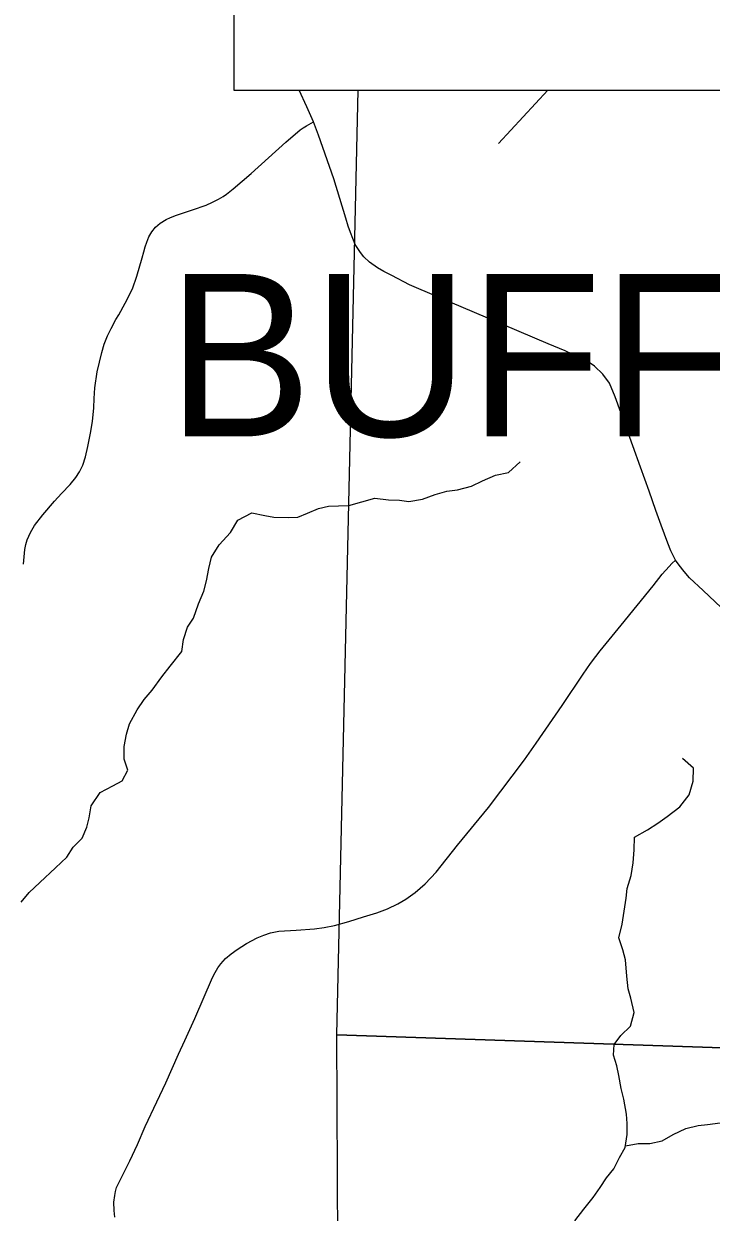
# Model space of a CAD drawing. Extents: x 0 to 34, y 0 to 22.
# Drawn here: x 5.445 to 6.166, y 16.906 to 18.153 of the extents above; entities that cross this region are included whole.
import ezdxf

# ---------------------------------------------------------------- set-up
doc = ezdxf.new("R2010")
doc.units = 0
for name, color, linetype in [('GM_X_Corporation', 7, 'Continuous'), ('GM_X_County_Road', 7, 'Continuous'), ('GM_X_Minor_River', 7, 'Continuous'), ('GM_X_Township_Road', 7, 'Continuous'), ('GM_X_Township_Text', 7, 'Continuous'), ('SH_Data', 7, 'Continuous')]:
    doc.layers.add(name, color=color, linetype=linetype)

msp = doc.modelspace()

# ---------------------------------------------------------------- linework, layer by layer
at = {"layer": 'GM_X_Corporation'}
msp.add_lwpolyline([(6.7857, 18.0831), (6.7684, 17.0582), (5.7733, 17.0918), (5.7957, 18.0831)], dxfattribs=at)
msp.add_lwpolyline([(6.7684, 17.0582), (6.7585, 16.0372), (5.82, 16.0635), (5.7783, 16.0638), (5.7733, 17.0918)], close=True, dxfattribs=at)
at = {"layer": 'GM_X_County_Road'}
for points in [[(5.7486, 18.0498), (5.7419, 18.0657), (5.7338, 18.0831)], [(5.4443, 17.5858), (5.446, 17.6012), (5.4469, 17.6064), (5.4482, 17.6113), (5.4518, 17.619), (5.456, 17.6262), (5.4649, 17.6376), (5.4769, 17.652), (5.4842, 17.66), (5.4934, 17.6694), (5.4995, 17.6767), (5.5031, 17.6825), (5.5066, 17.6896), (5.5095, 17.6984), (5.512, 17.7093), (5.5149, 17.7232), (5.5168, 17.7356), (5.5183, 17.7498), (5.5186, 17.7595), (5.5194, 17.7707), (5.5216, 17.7875), (5.5267, 17.8079), (5.5292, 17.8166), (5.5327, 17.8252), (5.5363, 17.8329), (5.5415, 17.8426), (5.5444, 17.8473), (5.5512, 17.8597), (5.5587, 17.8746), (5.5634, 17.8878), (5.5689, 17.9073), (5.5707, 17.9133), (5.5722, 17.9187), (5.5739, 17.9237), (5.576, 17.9292), (5.579, 17.9343), (5.5831, 17.9394), (5.5877, 17.9435), (5.594, 17.9475), (5.5987, 17.9495), (5.6049, 17.9518), (5.6217, 17.9574), (5.636, 17.9625), (5.6429, 17.9655), (5.6491, 17.9686), (5.6538, 17.9714), (5.6575, 17.9741), (5.6644, 17.9794), (5.6832, 17.9956), (5.7198, 18.0287), (5.7346, 18.0413), (5.738, 18.0437), (5.7413, 18.0458), (5.7486, 18.0498)], [(6.2015, 17.5167), (6.1575, 17.558), (6.1434, 17.5715), (6.1376, 17.5782), (6.1324, 17.5847), (6.1286, 17.5898), (6.1238, 17.5997), (6.1205, 17.6077), (6.1134, 17.6266), (6.1079, 17.6421), (6.1008, 17.6622), (6.0918, 17.6876), (6.0759, 17.7324), (6.0654, 17.7614), (6.0592, 17.7756), (6.0524, 17.7852), (6.0437, 17.7934), (6.0379, 17.7974), (6.0296, 17.8017), (6.0127, 17.8095), (5.9949, 17.8169), (5.9317, 17.8439), (5.8781, 17.8666), (5.8496, 17.8789), (5.8308, 17.8886), (5.8226, 17.8929), (5.8158, 17.8968), (5.8076, 17.9025), (5.8016, 17.9082), (5.7979, 17.9126), (5.7923, 17.921), (5.7874, 17.9337), (5.7853, 17.9405), (5.7828, 17.9489), (5.7702, 17.9901), (5.754, 18.0358), (5.7486, 18.0498)]]:
    msp.add_lwpolyline(points, dxfattribs=at)
at = {"layer": 'GM_X_Minor_River'}
msp.add_line((5.9946, 18.0831), (5.9427, 18.0271), dxfattribs=at)
for points in [[(5.7224, 17.6347), (5.7322, 17.6351), (5.7424, 17.6393), (5.7541, 17.6443), (5.7644, 17.6466), (5.775, 17.647), (5.7859, 17.6474), (5.8132, 17.6551), (5.8276, 17.6533), (5.8389, 17.6529), (5.8488, 17.6514), (5.8632, 17.6538), (5.8764, 17.6587), (5.8885, 17.6622), (5.8999, 17.6638), (5.9146, 17.6676), (5.926, 17.6733), (5.9396, 17.6791), (5.9532, 17.6821), (5.9656, 17.6932)], [(5.4419, 17.2311), (5.4505, 17.2414), (5.4615, 17.2517), (5.4781, 17.2673), (5.4898, 17.2783), (5.4966, 17.2889), (5.506, 17.2984), (5.5109, 17.3098), (5.5132, 17.3197), (5.5154, 17.3322), (5.5248, 17.3463), (5.5381, 17.3531), (5.5479, 17.3585), (5.5539, 17.3695), (5.5501, 17.3812), (5.55, 17.3945), (5.5527, 17.4074), (5.5557, 17.4184), (5.5636, 17.4328), (5.5711, 17.4439), (5.5794, 17.4537), (5.5896, 17.4674), (5.5983, 17.4788), (5.6107, 17.494), (5.6122, 17.5066), (5.6167, 17.5195), (5.6227, 17.529), (5.628, 17.5441), (5.6336, 17.5574), (5.6366, 17.5684), (5.6389, 17.5813), (5.6418, 17.5931), (5.6498, 17.606), (5.6615, 17.6189), (5.6694, 17.6318), (5.6841, 17.6395), (5.6978, 17.6369), (5.7072, 17.635), (5.7224, 17.6347)], [(6.0851, 17.1152), (6.0817, 17.1303), (6.079, 17.1402), (6.0774, 17.1534), (6.0762, 17.1705), (6.0732, 17.1811), (6.069, 17.1936), (6.0727, 17.208), (6.0746, 17.2216), (6.0768, 17.2353), (6.0779, 17.2455), (6.082, 17.2592), (6.0843, 17.2725), (6.0854, 17.2861), (6.0857, 17.2994), (6.0993, 17.307), (6.1099, 17.3139), (6.1197, 17.3211), (6.1333, 17.331), (6.1431, 17.3439), (6.1472, 17.358), (6.1476, 17.3716), (6.1358, 17.3818)], [(6.0229, 16.8966), (6.0323, 16.9091), (6.0421, 16.9213), (6.0497, 16.9316), (6.0561, 16.9418), (6.064, 16.9513), (6.0697, 16.9631), (6.0757, 16.9737), (6.0779, 16.9874), (6.0779, 16.9988), (6.0771, 17.0086), (6.0744, 17.0245), (6.0717, 17.0355), (6.069, 17.0491), (6.0671, 17.0594), (6.0637, 17.0707), (6.0644, 17.0817), (6.0712, 17.0912), (6.0814, 17.1011), (6.0851, 17.1152)], [(6.076, 16.9755), (6.0893, 16.9779), (6.1018, 16.978), (6.1147, 16.9807), (6.126, 16.9875), (6.1396, 16.9937), (6.1525, 16.9967), (6.1623, 16.9979), (6.1756, 16.9995)]]:
    msp.add_lwpolyline(points, dxfattribs=at)
at = {"layer": 'GM_X_Township_Road'}
msp.add_lwpolyline([(5.5404, 16.9006), (5.5397, 16.9076), (5.5394, 16.9165), (5.5403, 16.9232), (5.541, 16.9275), (5.5422, 16.9319), (5.5561, 16.9597), (5.5639, 16.977), (5.5721, 16.9957), (5.5844, 17.0215), (5.5937, 17.0416), (5.607, 17.0715), (5.6137, 17.0859), (5.6242, 17.109), (5.6427, 17.1522), (5.6454, 17.1573), (5.6485, 17.1623), (5.6514, 17.1665), (5.6564, 17.1719), (5.6622, 17.1768), (5.6685, 17.1814), (5.6784, 17.1878), (5.6897, 17.1936), (5.6966, 17.1966), (5.7035, 17.199), (5.7122, 17.2008), (5.7306, 17.2018), (5.7497, 17.203), (5.7599, 17.2046), (5.7707, 17.2068), (5.7858, 17.2107), (5.8012, 17.2156), (5.8153, 17.22), (5.8264, 17.2241), (5.8371, 17.2295), (5.8458, 17.2344), (5.8555, 17.2414), (5.8658, 17.2504), (5.8776, 17.2626), (5.9, 17.2908), (5.9323, 17.3305), (5.9701, 17.3805), (5.9823, 17.3981), (6.0098, 17.4376), (6.0316, 17.4702), (6.0394, 17.4817), (6.0449, 17.4889), (6.0497, 17.4949), (6.0717, 17.5219), (6.1052, 17.5632), (6.1145, 17.5752), (6.1218, 17.5834), (6.1246, 17.5863), (6.1286, 17.5898)], dxfattribs=at)
at = {"layer": 'SH_Data'}
msp.add_lwpolyline([(5.6652, 18.0831), (8.1124, 18.0831), (8.1124, 18.8602), (5.6652, 18.8602)], close=True, dxfattribs=at)

# ---------------------------------------------------------------- texts
at = {"layer": 'GM_X_Township_Text'}
msp.add_text('BUFFALO', height=0.17045, rotation=0, dxfattribs=at).set_placement((5.5953, 17.7198))

doc.saveas('drawing.dxf')
